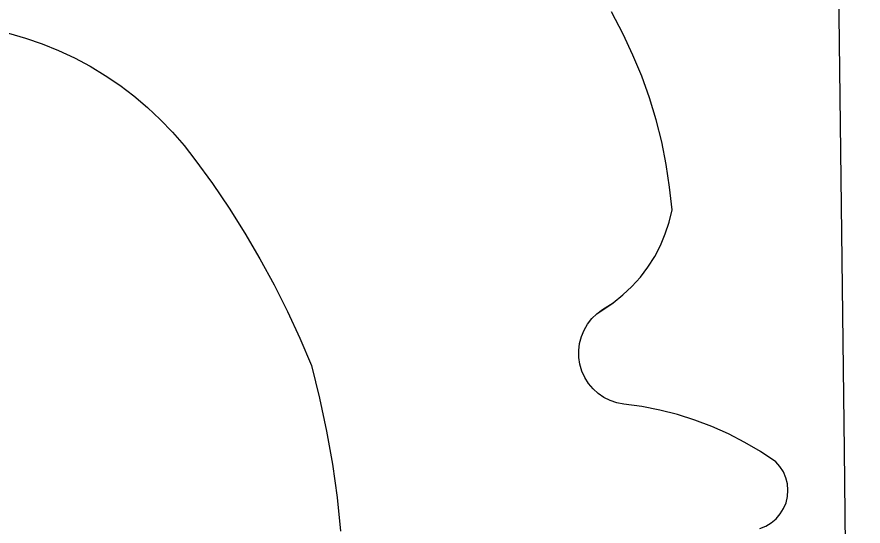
# Model space of a CAD drawing. Extents: x 3684037 to 3722149, y 433263 to 459021.
# Drawn here: x 3709047.3 to 3709231.6, y 455807.1 to 455917.9 of the extents above; entities that cross this region are included whole.
import ezdxf

# ---------------------------------------------------------------- set-up
doc = ezdxf.new("R2010")
doc.units = 0
for name, color, linetype in [('V-GRID-MAJR', 7, 'Continuous'), ('V-TOPO-SHOR', 7, 'Continuous'), ('V-WETL-SWMP', 7, 'Continuous')]:
    doc.layers.add(name, color=color, linetype=linetype)

msp = doc.modelspace()

# ---------------------------------------------------------------- linework, layer by layer
at = {"layer": 'V-GRID-MAJR'}
msp.add_spline([(3709426.74, 438923.75200000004), (3709355.373, 444981.088), (3709283.97, 451041.507), (3709212.5670000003, 457101.934), (3709212.531, 457105.01)], degree=3, dxfattribs=at)
at = {"layer": 'V-TOPO-SHOR'}
for p, q in [((3709179.393952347, 455914.14295022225), (3709176.855952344, 455919.0689502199)), ((3709045.499952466, 455914.40995034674), (3709049.1949524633, 455913.34095034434)), ((3709049.1949524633, 455913.34095034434), (3709052.8289524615, 455912.0799503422)), ((3709181.511952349, 455909.6249502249), (3709179.393952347, 455914.14295022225)), ((3709052.8289524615, 455912.0799503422), (3709056.3919524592, 455910.6309503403)), ((3709056.3919524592, 455910.6309503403), (3709059.873952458, 455908.99695033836)), ((3709183.4119523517, 455905.01095022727), (3709181.511952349, 455909.6249502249)), ((3709059.873952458, 455908.99695033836), (3709063.2659524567, 455907.1839503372)), ((3709063.2659524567, 455907.1839503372), (3709066.5589524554, 455905.19495033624)), ((3709066.5589524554, 455905.194950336), (3709069.742952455, 455903.036950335)), ((3709185.0889523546, 455900.31095023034), (3709183.4119523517, 455905.01095022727)), ((3709069.742952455, 455903.03695033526), (3709072.8089524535, 455900.71595033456)), ((3709072.8089524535, 455900.71595033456), (3709075.7499524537, 455898.2369503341)), ((3709186.538952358, 455895.5369502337), (3709185.0889523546, 455900.31095023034)), ((3709075.7499524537, 455898.2369503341), (3709078.557952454, 455895.6079503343)), ((3709078.557952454, 455895.6079503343), (3709081.2239524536, 455892.83495033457)), ((3709187.758952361, 455890.69795023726), (3709186.538952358, 455895.5369502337)), ((3709081.2239524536, 455892.83495033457), (3709083.7409524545, 455889.9269503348)), ((3709083.7409524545, 455889.9269503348), (3709086.102952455, 455886.89095033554)), ((3709188.745952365, 455885.8069502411), (3709187.758952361, 455890.69795023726)), ((3709086.102952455, 455886.89095033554), (3709089.9059524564, 455881.6619503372)), ((3709189.497952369, 455880.87395024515), (3709188.745952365, 455885.8069502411)), ((3709089.9059524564, 455881.6619503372), (3709093.5379524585, 455876.31195033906)), ((3709190.0129523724, 455875.91095024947), (3709189.497952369, 455880.87395024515)), ((3709093.5379524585, 455876.31195033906), (3709096.9929524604, 455870.846950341)), ((3709189.3939523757, 455873.2579502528), (3709190.0129523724, 455875.91095024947)), ((3709188.5529523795, 455870.6659502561), (3709189.3939523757, 455873.2579502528)), ((3709096.9929524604, 455870.846950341), (3709100.267952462, 455865.2719503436)), ((3709187.497952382, 455868.15395025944), (3709188.5529523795, 455870.6659502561)), ((3709186.234952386, 455865.738950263), (3709187.497952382, 455868.15395025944)), ((3709100.2679524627, 455865.2719503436), (3709103.359952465, 455859.592950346)), ((3709184.771952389, 455863.4399502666), (3709186.234952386, 455865.738950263)), ((3709183.1219523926, 455861.27195027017), (3709184.771952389, 455863.4399502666)), ((3709103.359952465, 455859.592950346), (3709106.265952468, 455853.81695034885)), ((3709181.294952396, 455859.250950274), (3709183.1219523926, 455861.27195027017)), ((3709179.3039523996, 455857.3899502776), (3709181.294952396, 455859.250950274)), ((3709177.1639524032, 455855.7039502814), (3709179.3039523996, 455857.3899502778)), ((3709173.6589524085, 455853.30095028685), (3709177.1639524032, 455855.7039502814)), ((3709106.265952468, 455853.81695034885), (3709108.9819524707, 455847.9489503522)), ((3709171.621952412, 455851.0369502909), (3709172.5629524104, 455852.23795028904)), ((3709172.5629524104, 455852.23795028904), (3709173.6589524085, 455853.30095028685)), ((3709170.8519524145, 455849.7199502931), (3709171.6219524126, 455851.0369502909)), ((3709170.2679524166, 455848.30995029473), (3709170.8519524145, 455849.7199502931)), ((3709108.9819524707, 455847.9489503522), (3709111.5059524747, 455841.99595035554)), ((3709169.698952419, 455845.3179502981), (3709169.8819524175, 455846.83295029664)), ((3709169.8819524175, 455846.83295029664), (3709170.267952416, 455848.30995029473)), ((3709169.723952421, 455843.79195029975), (3709169.698952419, 455845.3179502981)), ((3709169.954952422, 455842.28395030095), (3709169.723952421, 455843.79195029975)), ((3709111.5059524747, 455841.99595035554), (3709113.2609524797, 455834.8869503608)), ((3709170.389952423, 455840.8209503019), (3709169.954952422, 455842.28395030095)), ((3709171.0189524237, 455839.4299503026), (3709170.389952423, 455840.8209503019)), ((3709171.829952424, 455838.1379503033), (3709171.0189524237, 455839.4299503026)), ((3709172.809952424, 455836.9679503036), (3709171.829952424, 455838.1379503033)), ((3709173.9399524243, 455835.94195030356), (3709172.809952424, 455836.9679503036)), ((3709175.1989524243, 455835.07895030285), (3709173.9399524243, 455835.9419503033)), ((3709113.2609524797, 455834.8869503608), (3709114.7729524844, 455827.7229503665)), ((3709176.5629524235, 455834.3949503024), (3709175.1989524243, 455835.07895030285)), ((3709178.0069524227, 455833.9019503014), (3709176.5629524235, 455834.3949503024)), ((3709179.504952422, 455833.6099503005), (3709178.0069524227, 455833.9019503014)), ((3709183.4449524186, 455833.07695029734), (3709179.504952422, 455833.6099503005)), ((3709187.3469524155, 455832.3199502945), (3709183.4449524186, 455833.07695029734)), ((3709191.199952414, 455831.3419502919), (3709187.3469524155, 455832.3199502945)), ((3709194.991952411, 455830.1459502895), (3709191.199952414, 455831.3419502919)), ((3709198.707952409, 455828.7349502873), (3709194.991952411, 455830.1459502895)), ((3709202.337952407, 455827.11495028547), (3709198.707952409, 455828.7349502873)), ((3709114.772952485, 455827.7229503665), (3709116.0389524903, 455820.5109503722)), ((3709205.869952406, 455825.289950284), (3709202.337952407, 455827.11495028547)), ((3709209.2919524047, 455823.2659502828), (3709205.869952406, 455825.289950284)), ((3709212.5929524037, 455821.05095028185), (3709209.2919524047, 455823.2659502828)), ((3709213.512952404, 455820.0209502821), (3709212.592952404, 455821.05095028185)), ((3709116.0389524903, 455820.5109503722), (3709117.057952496, 455813.25995037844)), ((3709214.256952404, 455818.8559502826), (3709213.512952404, 455820.0209502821)), ((3709214.805952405, 455817.58895028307), (3709214.256952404, 455818.8559502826)), ((3709215.145952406, 455816.24995028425), (3709214.805952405, 455817.58895028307)), ((3709215.267952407, 455814.87295028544), (3709215.145952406, 455816.24995028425)), ((3709215.1699524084, 455813.49495028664), (3709215.267952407, 455814.87295028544)), ((3709117.057952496, 455813.25995037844), (3709117.8279525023, 455805.9779503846)), ((3709214.324952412, 455810.8739502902), (3709214.85195241, 455812.1509502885)), ((3709214.85195241, 455812.1509502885), (3709215.1699524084, 455813.49495028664)), ((3709213.5999524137, 455809.69795029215), (3709214.324952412, 455810.8739502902)), ((3709211.639952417, 455807.7629502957), (3709212.6969524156, 455808.6519502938)), ((3709212.696952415, 455808.65195029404), (3709213.5999524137, 455809.69795029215)), ((3709210.453952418, 455807.0549502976), (3709211.639952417, 455807.76295029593))]:
    msp.add_line(p, q, dxfattribs=at)
for points in [[(3709209.169, 455806.545), (3709210.453, 455807.055), (3709211.639, 455807.76300000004), (3709212.696, 455808.652), (3709213.599, 455809.699), (3709214.324, 455810.874), (3709214.853, 455812.15), (3709215.17, 455813.496), (3709215.268, 455814.874), (3709215.145, 455816.25), (3709214.805, 455817.59), (3709214.257, 455818.855), (3709213.5130000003, 455820.021), (3709212.594, 455821.05100000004), (3709209.292, 455823.267), (3709205.87, 455825.29000000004), (3709202.3370000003, 455827.115), (3709198.708, 455828.735), (3709194.991, 455830.146), (3709191.2, 455831.342), (3709187.348, 455832.321), (3709183.444, 455833.077), (3709179.504, 455833.609), (3709178.007, 455833.902), (3709176.563, 455834.396), (3709175.199, 455835.08), (3709173.94, 455835.942), (3709172.809, 455836.968), (3709171.83, 455838.137), (3709171.019, 455839.43), (3709170.39, 455840.82), (3709169.954, 455842.284), (3709169.725, 455843.792), (3709169.698, 455845.318), (3709169.883, 455846.833), (3709170.268, 455848.31), (3709170.8510000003, 455849.721), (3709171.6210000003, 455851.038), (3709172.563, 455852.238), (3709173.659, 455853.30100000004), (3709174.89, 455854.204), (3709177.163, 455855.705), (3709179.3030000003, 455857.39), (3709181.294, 455859.25), (3709183.123, 455861.271), (3709184.772, 455863.44), (3709186.236, 455865.738), (3709187.497, 455868.155), (3709188.552, 455870.666), (3709189.394, 455873.25800000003), (3709190.012, 455875.911), (3709189.498, 455880.875), (3709188.747, 455885.806), (3709187.7600000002, 455890.697), (3709186.539, 455895.537), (3709185.089, 455900.31), (3709183.412, 455905.011), (3709181.511, 455909.625), (3709179.393, 455914.143), (3709176.856, 455919.068)], [(3709045.4990000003, 455914.411), (3709049.196, 455913.342), (3709052.829, 455912.08), (3709056.393, 455910.63), (3709059.8740000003, 455908.996), (3709063.2660000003, 455907.184), (3709066.559, 455905.195), (3709069.744, 455903.036), (3709072.809, 455900.716), (3709075.75, 455898.238), (3709078.558, 455895.608), (3709081.225, 455892.835), (3709083.742, 455889.927), (3709086.103, 455886.892), (3709089.906, 455881.661), (3709093.537, 455876.31200000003), (3709096.992, 455870.848), (3709100.269, 455865.271), (3709103.359, 455859.592), (3709106.2660000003, 455853.817), (3709108.981, 455847.949), (3709111.506, 455841.996), (3709113.261, 455834.887), (3709114.773, 455827.723), (3709116.039, 455820.51), (3709117.058, 455813.26), (3709117.829, 455805.978)]]:
    msp.add_lwpolyline(points, dxfattribs=at)
at = {"layer": 'V-WETL-SWMP'}
for p, q in [((3709179.393952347, 455914.14295022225), (3709176.855952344, 455919.0689502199)), ((3709045.499952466, 455914.40995034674), (3709049.1949524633, 455913.34095034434)), ((3709049.1949524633, 455913.34095034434), (3709052.8289524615, 455912.0799503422)), ((3709181.511952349, 455909.6249502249), (3709179.393952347, 455914.14295022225)), ((3709052.8289524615, 455912.0799503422), (3709056.3919524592, 455910.6309503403)), ((3709056.3919524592, 455910.6309503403), (3709059.873952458, 455908.99695033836)), ((3709183.4119523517, 455905.01095022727), (3709181.511952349, 455909.6249502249)), ((3709059.873952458, 455908.99695033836), (3709063.2659524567, 455907.1839503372)), ((3709063.2659524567, 455907.1839503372), (3709066.5589524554, 455905.19495033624)), ((3709066.5589524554, 455905.194950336), (3709069.742952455, 455903.036950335)), ((3709185.0889523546, 455900.31095023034), (3709183.4119523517, 455905.01095022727)), ((3709069.742952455, 455903.03695033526), (3709072.8089524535, 455900.71595033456)), ((3709072.8089524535, 455900.71595033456), (3709075.7499524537, 455898.2369503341)), ((3709186.538952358, 455895.5369502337), (3709185.0889523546, 455900.31095023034)), ((3709075.7499524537, 455898.2369503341), (3709078.557952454, 455895.6079503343)), ((3709078.557952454, 455895.6079503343), (3709081.2239524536, 455892.83495033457)), ((3709187.758952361, 455890.69795023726), (3709186.538952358, 455895.5369502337)), ((3709081.2239524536, 455892.83495033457), (3709083.7409524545, 455889.9269503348)), ((3709083.7409524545, 455889.9269503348), (3709086.102952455, 455886.89095033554)), ((3709188.745952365, 455885.8069502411), (3709187.758952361, 455890.69795023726)), ((3709086.102952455, 455886.89095033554), (3709089.9059524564, 455881.6619503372)), ((3709189.497952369, 455880.87395024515), (3709188.745952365, 455885.8069502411)), ((3709089.9059524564, 455881.6619503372), (3709093.5379524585, 455876.31195033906)), ((3709190.0129523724, 455875.91095024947), (3709189.497952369, 455880.87395024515)), ((3709093.5379524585, 455876.31195033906), (3709096.9929524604, 455870.846950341)), ((3709189.3939523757, 455873.2579502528), (3709190.0129523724, 455875.91095024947)), ((3709188.5529523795, 455870.6659502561), (3709189.3939523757, 455873.2579502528)), ((3709096.9929524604, 455870.846950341), (3709100.267952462, 455865.2719503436)), ((3709187.497952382, 455868.15395025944), (3709188.5529523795, 455870.6659502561)), ((3709186.234952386, 455865.738950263), (3709187.497952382, 455868.15395025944)), ((3709100.2679524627, 455865.2719503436), (3709103.359952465, 455859.592950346)), ((3709184.771952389, 455863.4399502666), (3709186.234952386, 455865.738950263)), ((3709183.1219523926, 455861.27195027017), (3709184.771952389, 455863.4399502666)), ((3709103.359952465, 455859.592950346), (3709106.265952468, 455853.81695034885)), ((3709181.294952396, 455859.250950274), (3709183.1219523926, 455861.27195027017)), ((3709179.3039523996, 455857.3899502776), (3709181.294952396, 455859.250950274)), ((3709177.1639524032, 455855.7039502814), (3709179.3039523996, 455857.3899502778)), ((3709173.6589524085, 455853.30095028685), (3709177.1639524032, 455855.7039502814)), ((3709106.265952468, 455853.81695034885), (3709108.9819524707, 455847.9489503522)), ((3709171.621952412, 455851.0369502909), (3709172.5629524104, 455852.23795028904)), ((3709172.5629524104, 455852.23795028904), (3709173.6589524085, 455853.30095028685)), ((3709170.8519524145, 455849.7199502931), (3709171.6219524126, 455851.0369502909)), ((3709170.2679524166, 455848.30995029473), (3709170.8519524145, 455849.7199502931)), ((3709108.9819524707, 455847.9489503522), (3709111.5059524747, 455841.99595035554)), ((3709169.698952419, 455845.3179502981), (3709169.8819524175, 455846.83295029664)), ((3709169.8819524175, 455846.83295029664), (3709170.267952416, 455848.30995029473)), ((3709169.723952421, 455843.79195029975), (3709169.698952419, 455845.3179502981)), ((3709169.954952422, 455842.28395030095), (3709169.723952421, 455843.79195029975)), ((3709111.5059524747, 455841.99595035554), (3709113.2609524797, 455834.8869503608)), ((3709170.389952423, 455840.8209503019), (3709169.954952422, 455842.28395030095)), ((3709171.0189524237, 455839.4299503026), (3709170.389952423, 455840.8209503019)), ((3709171.829952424, 455838.1379503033), (3709171.0189524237, 455839.4299503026)), ((3709172.809952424, 455836.9679503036), (3709171.829952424, 455838.1379503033)), ((3709173.9399524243, 455835.94195030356), (3709172.809952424, 455836.9679503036)), ((3709175.1989524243, 455835.07895030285), (3709173.9399524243, 455835.9419503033)), ((3709113.2609524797, 455834.8869503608), (3709114.7729524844, 455827.7229503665)), ((3709176.5629524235, 455834.3949503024), (3709175.1989524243, 455835.07895030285)), ((3709178.0069524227, 455833.9019503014), (3709176.5629524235, 455834.3949503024)), ((3709179.504952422, 455833.6099503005), (3709178.0069524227, 455833.9019503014)), ((3709183.4449524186, 455833.07695029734), (3709179.504952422, 455833.6099503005)), ((3709187.3469524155, 455832.3199502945), (3709183.4449524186, 455833.07695029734)), ((3709191.199952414, 455831.3419502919), (3709187.3469524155, 455832.3199502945)), ((3709194.991952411, 455830.1459502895), (3709191.199952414, 455831.3419502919)), ((3709198.707952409, 455828.7349502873), (3709194.991952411, 455830.1459502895)), ((3709202.337952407, 455827.11495028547), (3709198.707952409, 455828.7349502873)), ((3709114.772952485, 455827.7229503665), (3709116.0389524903, 455820.5109503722)), ((3709205.869952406, 455825.289950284), (3709202.337952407, 455827.11495028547)), ((3709209.2919524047, 455823.2659502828), (3709205.869952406, 455825.289950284)), ((3709212.5929524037, 455821.05095028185), (3709209.2919524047, 455823.2659502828)), ((3709213.512952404, 455820.0209502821), (3709212.592952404, 455821.05095028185)), ((3709116.0389524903, 455820.5109503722), (3709117.057952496, 455813.25995037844)), ((3709214.256952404, 455818.8559502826), (3709213.512952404, 455820.0209502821)), ((3709214.805952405, 455817.58895028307), (3709214.256952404, 455818.8559502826)), ((3709215.145952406, 455816.24995028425), (3709214.805952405, 455817.58895028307)), ((3709215.267952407, 455814.87295028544), (3709215.145952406, 455816.24995028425)), ((3709215.1699524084, 455813.49495028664), (3709215.267952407, 455814.87295028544)), ((3709117.057952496, 455813.25995037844), (3709117.8279525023, 455805.9779503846)), ((3709214.324952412, 455810.8739502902), (3709214.85195241, 455812.1509502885)), ((3709214.85195241, 455812.1509502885), (3709215.1699524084, 455813.49495028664)), ((3709213.5999524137, 455809.69795029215), (3709214.324952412, 455810.8739502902)), ((3709211.639952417, 455807.7629502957), (3709212.6969524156, 455808.6519502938)), ((3709212.696952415, 455808.65195029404), (3709213.5999524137, 455809.69795029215)), ((3709210.453952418, 455807.0549502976), (3709211.639952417, 455807.76295029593))]:
    msp.add_line(p, q, dxfattribs=at)

doc.saveas('drawing.dxf')
